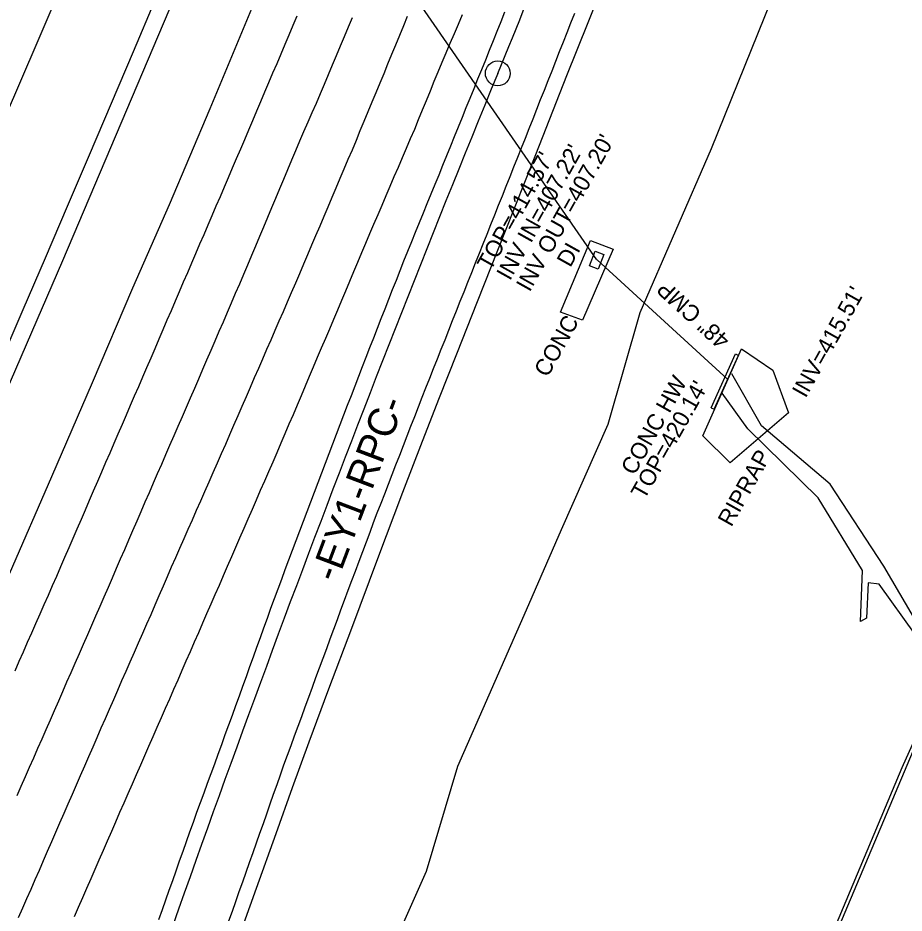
# Model space of a CAD drawing. Extents: x 2074109 to 2077820, y 741079 to 746031.
# Drawn here: x 2076109.6 to 2076324, y 744362.7 to 744579.2 of the extents above; entities that cross this region are included whole.
import ezdxf

# ---------------------------------------------------------------- set-up
doc = ezdxf.new("R2010")
doc.units = 0
for name, color, linetype in [('Exist Guardrail Cable Guide Rail', 7, 'Continuous'), ('Exist Horizontal Alignment', 7, 'Continuous'), ('Exist Horizontal Alignment Direction Label', 7, 'Continuous'), ('Exist Horizontal Alignment Point', 7, 'Continuous'), ('Exist Hydro Stream or Body of Water', 7, 'Continuous'), ('Exist Other Culture Area Outline', 7, 'Continuous'), ('Exist Other Culture Area Outline Text', 7, 'Continuous'), ('Exist Other Culture Fence Line', 7, 'Continuous'), ('Exist Right of Way Line', 7, 'Continuous'), ('Exist Roads EOP', 7, 'Continuous'), ('Exist Roads EOT', 7, 'Continuous'), ('Exist Structure Minor Drop Inlet', 7, 'Continuous'), ('Exist Structure Minor Drop Inlet Text', 7, 'Continuous'), ('Exist Structure Minor Drop Inlet Top Elevation', 7, 'Continuous'), ('Exist Structure Minor Head and End Wall', 7, 'Continuous'), ('Exist Structure Minor Head and End Wall Text', 7, 'Continuous'), ('Exist Structure Minor Paved Ditch or Gutter', 7, 'Continuous'), ('Exist Structure Minor Paved Ditch or Gutter Text', 7, 'Continuous'), ('Exist Structure Minor Pipes CMP 48 Inch', 7, 'Continuous'), ('Exist Structure Minor Pipes CMP 48 Inch Invert', 7, 'Continuous'), ('Exist Structure Minor Pipes CMP 48 Inch Text', 7, 'Continuous'), ('Exist Structure Minor Pipes RCP 48 Inch', 7, 'Continuous'), ('Exist Structure Minor Pipes RCP 48 Inch Invert', 7, 'Continuous'), ('Exist Vegetation Woods Line', 7, 'Continuous')]:
    doc.layers.add(name, color=color, linetype=linetype)

msp = doc.modelspace()

# ---------------------------------------------------------------- linework, layer by layer
at = {"layer": 'Exist Guardrail Cable Guide Rail'}
msp.add_lwpolyline([(2075948.31, 744139.02), (2075989.39, 744226.34), (2076023.39, 744300.35), (2076049.61, 744359.61), (2076088.84, 744447.64), (2076120.46, 744520.55), (2076157.81, 744608.48)], dxfattribs=at)
at = {"layer": 'Exist Horizontal Alignment'}
for centre, radius, start, end in [((2065746.77, 748969.72), 11283.45, 330.581241, 339.398504), ((2074798.58, 745361.18), 1469.76, 306.18995, 339.08912), ((2073514.74, 745680.24), 2931.09, 337.65302, 339.11117), ((2080198.26, 742932.72), 4295.13, 157.65302, 161.20687)]:
    msp.add_arc(centre, radius, start, end, dxfattribs=at)
at = {"layer": 'Exist Horizontal Alignment Point'}
msp.add_circle((2076225.7, 744565.79), 3, dxfattribs=at)
at = {"layer": 'Exist Hydro Stream or Body of Water'}
for points in [[(2076348.62, 744410.71), (2076339.51, 744424.32), (2076328.18, 744431.03), (2076319.08, 744446.57), (2076306.07, 744466.44), (2076289.52, 744480.55), (2076282.34, 744493.11)], [(2076346.15, 744403.27), (2076336.03, 744419.44), (2076326.7, 744429.95), (2076317.96, 744442.2), (2076315.32, 744442.55), (2076314.9, 744434.03), (2076313.43, 744433.22), (2076313.89, 744445.52), (2076303.19, 744463.13), (2076286.2, 744479.8), (2076279.94, 744488.44)]]:
    msp.add_lwpolyline(points, dxfattribs=at)
at = {"layer": 'Exist Other Culture Area Outline'}
msp.add_lwpolyline([(2076284.68, 744499.17), (2076292.21, 744494.01), (2076296.01, 744483.72), (2076281.9, 744471.55), (2076275.32, 744478.15), (2076284.68, 744499.17)], dxfattribs=at)
at = {"layer": 'Exist Other Culture Fence Line'}
msp.add_lwpolyline([(2076285, 744306.14), (2076323.53, 744397.86), (2076333.28, 744419.58), (2076361.69, 744487.16), (2076391.32, 744559.72), (2076419.13, 744627.3), (2076436.42, 744669.54), (2076463.74, 744738.04), (2076489.52, 744804), (2076512.75, 744864.04), (2076541.24, 744939.01), (2076542.2, 744941.58)], dxfattribs=at)
at = {"layer": 'Exist Right of Way Line'}
msp.add_line((2076399.34, 744575.95), (2076270.01, 744268.62), dxfattribs=at)
at = {"layer": 'Exist Roads EOP'}
for points in [[(2076301.38, 744917.71), (2076290.05, 744888.4), (2076279.13, 744860.68), (2076268.89, 744834.6), (2076259.62, 744810.96), (2076250.46, 744787.8), (2076239.27, 744760.09), (2076226.77, 744729.15), (2076214.82, 744699.23), (2076203.77, 744671.9), (2076194.71, 744649.77), (2076186.11, 744628.98), (2076176.93, 744607.21), (2076166.52, 744582.37), (2076156.08, 744557.21), (2076146.17, 744533.97), (2076137.36, 744513.8), (2076127.55, 744490.96), (2076117.74, 744468.19), (2076107.5, 744444.68), (2076097.57, 744422.1), (2076087.78, 744400.15), (2076077.87, 744377.58), (2076066.3, 744351.92)], [(2076017.34, 744351.57), (2076024.53, 744367.7), (2076032.16, 744384.78), (2076040.54, 744403.58), (2076049.71, 744424.28), (2076058.18, 744443.41), (2076065.39, 744459.74), (2076072.98, 744477.03), (2076081.56, 744496.75), (2076090.68, 744517.93), (2076100.09, 744540.01), (2076106.65, 744555.4), (2076114.28, 744573.21), (2076121.23, 744589.47), (2076128.09, 744605.72), (2076135.28, 744622.91), (2076143.19, 744641.95), (2076151.31, 744661.52), (2076159.11, 744680.25), (2076166.6, 744698.31), (2076173.8, 744715.85)], [(2076250.1, 744584.72), (2076242.34, 744565.18), (2076234.78, 744546.06), (2076227.33, 744527.2), (2076220.74, 744510.5), (2076215.72, 744497.89), (2076211.52, 744487.33), (2076207.39, 744476.76), (2076202.63, 744464.37), (2076196.58, 744448.34), (2076190.27, 744431.53), (2076184.73, 744416.8), (2076179.96, 744404), (2076175.98, 744393.01), (2076171.99, 744381.86), (2076167.22, 744368.58), (2076162.26, 744354.66)]]:
    msp.add_lwpolyline(points, dxfattribs=at)
at = {"layer": 'Exist Roads EOT'}
for points in [[(2076217.06, 744579.93), (2076216.08, 744577.63), (2076215.11, 744575.33), (2076214.13, 744573.03), (2076213.16, 744570.72), (2076212.18, 744568.42), (2076211.21, 744566.12), (2076210.25, 744563.81), (2076209.3, 744561.5), (2076208.36, 744559.18), (2076207.41, 744556.87), (2076206.47, 744554.55), (2076205.52, 744552.24), (2076204.54, 744549.94), (2076203.54, 744547.65), (2076202.55, 744545.35), (2076201.56, 744543.06), (2076200.57, 744540.76), (2076199.58, 744538.47), (2076198.58, 744536.17), (2076197.61, 744533.87), (2076196.64, 744531.57), (2076195.66, 744529.27), (2076194.69, 744526.96), (2076193.72, 744524.66), (2076192.75, 744522.36), (2076191.78, 744520.05), (2076190.8, 744517.75), (2076189.83, 744515.45), (2076188.86, 744513.14), (2076187.89, 744510.84), (2076186.92, 744508.54), (2076185.94, 744506.23), (2076184.96, 744503.93), (2076183.99, 744501.63), (2076183.01, 744499.33), (2076182.03, 744497.03), (2076181.06, 744494.73), (2076180.08, 744492.43), (2076179.1, 744490.13), (2076178.12, 744487.83), (2076177.15, 744485.53), (2076176.17, 744483.22), (2076175.19, 744480.92), (2076174.22, 744478.62), (2076173.24, 744476.32), (2076172.25, 744474.03), (2076171.25, 744471.74), (2076170.25, 744469.44), (2076169.25, 744467.15), (2076168.25, 744464.86), (2076167.25, 744462.57), (2076166.25, 744460.28), (2076165.25, 744457.99), (2076164.25, 744455.69), (2076163.25, 744453.4), (2076162.26, 744451.11), (2076161.26, 744448.82), (2076160.26, 744446.53), (2076159.26, 744444.24), (2076158.26, 744441.94), (2076157.26, 744439.65), (2076156.27, 744437.36), (2076155.27, 744435.07), (2076154.27, 744432.78), (2076153.27, 744430.48), (2076152.27, 744428.19), (2076151.27, 744425.9), (2076150.27, 744423.61), (2076149.27, 744421.32), (2076148.27, 744419.03), (2076147.26, 744416.74), (2076146.26, 744414.45), (2076145.26, 744412.16), (2076144.25, 744409.87), (2076143.25, 744407.58), (2076142.24, 744405.29), (2076141.24, 744403), (2076140.24, 744400.71), (2076139.24, 744398.42), (2076138.24, 744396.13), (2076137.24, 744393.84), (2076136.23, 744391.55), (2076135.23, 744389.26), (2076134.23, 744386.97), (2076133.23, 744384.68), (2076132.23, 744382.38), (2076131.23, 744380.09), (2076130.23, 744377.8), (2076129.23, 744375.51), (2076128.23, 744373.22), (2076127.23, 744370.93), (2076126.22, 744368.64), (2076125.22, 744366.35), (2076124.21, 744364.06), (2076123.21, 744361.77)], [(2076143.73, 744361.14), (2076144.56, 744363.5), (2076145.4, 744365.85), (2076146.23, 744368.21), (2076147.06, 744370.57), (2076147.9, 744372.92), (2076148.73, 744375.28), (2076149.57, 744377.64), (2076150.4, 744379.99), (2076151.23, 744382.35), (2076152.07, 744384.7), (2076152.93, 744387.05), (2076153.79, 744389.4), (2076154.64, 744391.75), (2076155.5, 744394.1), (2076156.36, 744396.45), (2076157.21, 744398.79), (2076158.07, 744401.14), (2076158.93, 744403.49), (2076159.79, 744405.84), (2076160.64, 744408.19), (2076161.5, 744410.54), (2076162.35, 744412.89), (2076163.19, 744415.24), (2076164.04, 744417.59), (2076164.89, 744419.94), (2076165.74, 744422.3), (2076166.59, 744424.65), (2076167.43, 744427), (2076168.28, 744429.35), (2076169.13, 744431.7), (2076169.98, 744434.05), (2076170.82, 744436.41), (2076171.67, 744438.76), (2076172.54, 744441.1), (2076173.42, 744443.44), (2076174.3, 744445.78), (2076175.18, 744448.12), (2076176.06, 744450.46), (2076176.94, 744452.8), (2076177.81, 744455.14), (2076178.69, 744457.48), (2076179.57, 744459.82), (2076180.45, 744462.17), (2076181.33, 744464.51), (2076182.22, 744466.84), (2076183.12, 744469.17), (2076184.01, 744471.51), (2076184.91, 744473.84), (2076185.8, 744476.18), (2076186.69, 744478.51), (2076187.59, 744480.85), (2076188.48, 744483.18), (2076189.38, 744485.52), (2076190.27, 744487.85), (2076191.16, 744490.19), (2076192.06, 744492.52), (2076192.95, 744494.85), (2076193.87, 744497.18), (2076194.78, 744499.51), (2076195.69, 744501.84), (2076196.6, 744504.17), (2076197.51, 744506.49), (2076198.42, 744508.82), (2076199.34, 744511.15), (2076200.25, 744513.48), (2076201.16, 744515.8), (2076202.07, 744518.13), (2076202.98, 744520.46), (2076203.92, 744522.78), (2076204.87, 744525.09), (2076205.81, 744527.41), (2076206.76, 744529.72), (2076207.71, 744532.03), (2076208.65, 744534.35), (2076209.6, 744536.66), (2076210.55, 744538.97), (2076211.5, 744541.29), (2076212.44, 744543.6), (2076213.38, 744545.92), (2076214.32, 744548.24), (2076215.26, 744550.55), (2076216.19, 744552.87), (2076217.13, 744555.19), (2076218.07, 744557.5), (2076219.01, 744559.82), (2076219.95, 744562.14), (2076220.89, 744564.46), (2076221.83, 744566.77), (2076222.77, 744569.09), (2076223.71, 744571.41), (2076224.64, 744573.72), (2076225.58, 744576.04), (2076226.5, 744578.36), (2076227.43, 744580.69)], [(2076244.23, 744580.29), (2076243.31, 744577.96), (2076242.4, 744575.64), (2076241.48, 744573.31), (2076240.57, 744570.98), (2076239.65, 744568.66), (2076238.73, 744566.33), (2076237.81, 744564.01), (2076236.89, 744561.68), (2076235.98, 744559.36), (2076235.06, 744557.03), (2076234.14, 744554.71), (2076233.22, 744552.38), (2076232.3, 744550.06), (2076231.37, 744547.73), (2076230.44, 744545.41), (2076229.52, 744543.09), (2076228.59, 744540.77), (2076227.66, 744538.45), (2076226.73, 744536.13), (2076225.8, 744533.81), (2076224.87, 744531.49), (2076223.95, 744529.16), (2076223.02, 744526.84), (2076222.09, 744524.52), (2076221.16, 744522.2), (2076220.23, 744519.88), (2076219.31, 744517.56), (2076218.38, 744515.23), (2076217.46, 744512.91), (2076216.54, 744510.59), (2076215.62, 744508.26), (2076214.69, 744505.94), (2076213.77, 744503.62), (2076212.85, 744501.29), (2076211.92, 744498.97), (2076211, 744496.65), (2076210.08, 744494.32), (2076209.16, 744492), (2076208.23, 744489.68), (2076207.32, 744487.35), (2076206.42, 744485.02), (2076205.51, 744482.69), (2076204.61, 744480.36), (2076203.7, 744478.03), (2076202.8, 744475.69), (2076201.9, 744473.36), (2076200.99, 744471.03), (2076200.09, 744468.7), (2076199.18, 744466.37), (2076198.28, 744464.04), (2076197.37, 744461.71), (2076196.47, 744459.38), (2076195.59, 744457.04), (2076194.71, 744454.7), (2076193.82, 744452.36), (2076192.94, 744450.02), (2076192.06, 744447.68), (2076191.18, 744445.34), (2076190.3, 744443.01), (2076189.41, 744440.67), (2076188.54, 744438.32), (2076187.68, 744435.98), (2076186.81, 744433.63), (2076185.95, 744431.28), (2076185.09, 744428.94), (2076184.23, 744426.59), (2076183.37, 744424.24), (2076182.5, 744421.9), (2076181.64, 744419.55), (2076180.78, 744417.2), (2076179.92, 744414.86), (2076179.06, 744412.51), (2076178.2, 744410.16), (2076177.34, 744407.82), (2076176.47, 744405.47), (2076175.61, 744403.12), (2076174.75, 744400.78), (2076173.89, 744398.43), (2076173.06, 744396.07), (2076172.23, 744393.71), (2076171.4, 744391.36), (2076170.57, 744389), (2076169.74, 744386.64), (2076168.91, 744384.28), (2076168.08, 744381.92), (2076167.25, 744379.56), (2076166.42, 744377.21), (2076165.58, 744374.85), (2076164.75, 744372.49), (2076163.92, 744370.14), (2076163.08, 744367.78), (2076162.25, 744365.42), (2076161.41, 744363.07), (2076160.58, 744360.71)], [(2076108.95, 744421.3), (2076109.96, 744423.59), (2076110.96, 744425.88), (2076111.97, 744428.17), (2076112.98, 744430.46), (2076113.99, 744432.74), (2076114.99, 744435.03), (2076116, 744437.32), (2076117.01, 744439.61), (2076118.01, 744441.9), (2076119.02, 744444.19), (2076120.01, 744446.48), (2076121, 744448.78), (2076121.99, 744451.07), (2076122.98, 744453.37), (2076123.98, 744455.66), (2076124.97, 744457.96), (2076125.96, 744460.25), (2076126.95, 744462.55), (2076127.94, 744464.84), (2076128.93, 744467.14), (2076129.92, 744469.43), (2076130.92, 744471.72), (2076131.91, 744474.02), (2076132.9, 744476.31), (2076133.89, 744478.61), (2076134.88, 744480.9), (2076135.87, 744483.2), (2076136.86, 744485.5), (2076137.85, 744487.79), (2076138.84, 744490.09), (2076139.83, 744492.38), (2076140.82, 744494.68), (2076141.81, 744496.98), (2076142.79, 744499.27), (2076143.78, 744501.57), (2076144.77, 744503.86), (2076145.76, 744506.16), (2076146.75, 744508.46), (2076147.74, 744510.75), (2076148.72, 744513.05), (2076149.71, 744515.35), (2076150.7, 744517.64), (2076151.68, 744519.94), (2076152.67, 744522.24), (2076153.65, 744524.54), (2076154.64, 744526.83), (2076155.63, 744529.13), (2076156.61, 744531.43), (2076157.6, 744533.72), (2076158.59, 744536.02), (2076159.57, 744538.32), (2076160.56, 744540.62), (2076161.54, 744542.91), (2076162.53, 744545.21), (2076163.52, 744547.51), (2076164.49, 744549.81), (2076165.47, 744552.11), (2076166.44, 744554.41), (2076167.42, 744556.71), (2076168.4, 744559.02), (2076169.37, 744561.32), (2076170.35, 744563.62), (2076171.32, 744565.92), (2076172.3, 744568.22), (2076173.28, 744570.52), (2076174.25, 744572.82), (2076175.23, 744575.13), (2076176.21, 744577.43), (2076177.18, 744579.73)], [(2076190.48, 744579.27), (2076189.52, 744576.97), (2076188.55, 744574.66), (2076187.58, 744572.36), (2076186.61, 744570.05), (2076185.64, 744567.75), (2076184.68, 744565.44), (2076183.71, 744563.14), (2076182.74, 744560.83), (2076181.75, 744558.54), (2076180.74, 744556.25), (2076179.72, 744553.96), (2076178.71, 744551.68), (2076177.74, 744549.38), (2076176.77, 744547.07), (2076175.81, 744544.76), (2076174.84, 744542.46), (2076173.88, 744540.15), (2076172.91, 744537.85), (2076171.95, 744535.54), (2076170.98, 744533.23), (2076170.02, 744530.93), (2076169.05, 744528.62), (2076168.09, 744526.32), (2076167.12, 744524.01), (2076166.14, 744521.71), (2076165.15, 744519.41), (2076164.17, 744517.12), (2076163.18, 744514.82), (2076162.19, 744512.52), (2076161.21, 744510.23), (2076160.22, 744507.93), (2076159.23, 744505.63), (2076158.24, 744503.34), (2076157.25, 744501.04), (2076156.26, 744498.74), (2076155.27, 744496.45), (2076154.29, 744494.15), (2076153.3, 744491.86), (2076152.31, 744489.56), (2076151.32, 744487.26), (2076150.32, 744484.97), (2076149.32, 744482.68), (2076148.31, 744480.39), (2076147.31, 744478.1), (2076146.31, 744475.81), (2076145.32, 744473.52), (2076144.33, 744471.22), (2076143.33, 744468.93), (2076142.34, 744466.64), (2076141.34, 744464.34), (2076140.35, 744462.05), (2076139.36, 744459.75), (2076138.36, 744457.46), (2076137.37, 744455.17), (2076136.38, 744452.87), (2076135.38, 744450.58), (2076134.39, 744448.28), (2076133.4, 744445.99), (2076132.41, 744443.69), (2076131.41, 744441.4), (2076130.41, 744439.11), (2076129.41, 744436.82), (2076128.41, 744434.53), (2076127.41, 744432.24), (2076126.41, 744429.95), (2076125.41, 744427.66), (2076124.41, 744425.36), (2076123.4, 744423.07), (2076122.4, 744420.78), (2076121.4, 744418.49), (2076120.4, 744416.2), (2076119.4, 744413.91), (2076118.4, 744411.62), (2076117.39, 744409.33), (2076116.39, 744407.04), (2076115.39, 744404.75), (2076114.38, 744402.47), (2076113.37, 744400.18), (2076112.36, 744397.89), (2076111.35, 744395.6), (2076110.35, 744393.31), (2076109.34, 744391.03)], [(2076203.81, 744579.59), (2076202.86, 744577.27), (2076201.91, 744574.96), (2076200.95, 744572.65), (2076200, 744570.34), (2076199.04, 744568.03), (2076198.09, 744565.72), (2076197.14, 744563.41), (2076196.18, 744561.1), (2076195.23, 744558.79), (2076194.27, 744556.48), (2076193.32, 744554.17), (2076192.36, 744551.86), (2076191.4, 744549.55), (2076190.44, 744547.24), (2076189.46, 744544.94), (2076188.49, 744542.64), (2076187.51, 744540.34), (2076186.53, 744538.04), (2076185.55, 744535.74), (2076184.58, 744533.44), (2076183.6, 744531.14), (2076182.62, 744528.83), (2076181.64, 744526.53), (2076180.66, 744524.23), (2076179.69, 744521.93), (2076178.71, 744519.63), (2076177.72, 744517.33), (2076176.73, 744515.04), (2076175.74, 744512.74), (2076174.75, 744510.45), (2076173.76, 744508.15), (2076172.76, 744505.86), (2076171.76, 744503.57), (2076170.77, 744501.28), (2076169.77, 744498.98), (2076168.78, 744496.69), (2076167.78, 744494.4), (2076166.78, 744492.11), (2076165.79, 744489.81), (2076164.79, 744487.52), (2076163.79, 744485.23), (2076162.8, 744482.93), (2076161.8, 744480.64), (2076160.8, 744478.35), (2076159.81, 744476.06), (2076158.81, 744473.76), (2076157.8, 744471.48), (2076156.8, 744469.19), (2076155.79, 744466.9), (2076154.78, 744464.61), (2076153.77, 744462.32), (2076152.76, 744460.04), (2076151.76, 744457.75), (2076150.75, 744455.46), (2076149.74, 744453.17), (2076148.73, 744450.89), (2076147.73, 744448.6), (2076146.72, 744446.31), (2076145.72, 744444.02), (2076144.72, 744441.73), (2076143.73, 744439.43), (2076142.73, 744437.14), (2076141.73, 744434.85), (2076140.73, 744432.56), (2076139.73, 744430.27), (2076138.72, 744427.98), (2076137.72, 744425.69), (2076136.72, 744423.4), (2076135.71, 744421.11), (2076134.71, 744418.82), (2076133.71, 744416.53), (2076132.7, 744414.24), (2076131.7, 744411.95), (2076130.7, 744409.66), (2076129.7, 744407.37), (2076128.7, 744405.08), (2076127.7, 744402.78), (2076126.71, 744400.49), (2076125.71, 744398.2), (2076124.71, 744395.91), (2076123.71, 744393.62), (2076122.71, 744391.32), (2076121.71, 744389.03), (2076120.71, 744386.74), (2076119.71, 744384.45), (2076118.72, 744382.16), (2076117.72, 744379.87), (2076116.72, 744377.57), (2076115.72, 744375.28), (2076114.72, 744372.99), (2076113.72, 744370.7), (2076112.72, 744368.41), (2076111.71, 744366.12), (2076110.7, 744363.84), (2076109.68, 744361.55)]]:
    msp.add_lwpolyline(points, dxfattribs=at)
at = {"layer": 'Exist Structure Minor Drop Inlet'}
msp.add_lwpolyline([(2076247.9, 744519.2), (2076249.29, 744522.77), (2076251.35, 744521.98), (2076249.97, 744518.41)], close=True, dxfattribs=at)
at = {"layer": 'Exist Structure Minor Head and End Wall'}
for points in [[(2076277.28, 744484.92), (2076283.21, 744497.92), (2076283.94, 744497.59)], [(2076277.28, 744484.92), (2076278.01, 744484.59), (2076283.94, 744497.59)]]:
    msp.add_lwpolyline(points, dxfattribs=at)
at = {"layer": 'Exist Structure Minor Paved Ditch or Gutter'}
msp.add_lwpolyline([(2076240.86, 744508.02), (2076248.15, 744525.34), (2076253.63, 744523.27), (2076246.18, 744506.06), (2076240.86, 744508.02)], dxfattribs=at)
at = {"layer": 'Exist Structure Minor Pipes CMP 48 Inch'}
msp.add_line((2076281.38, 744491.73), (2076249.71, 744520.69), dxfattribs=at)
at = {"layer": 'Exist Structure Minor Pipes RCP 48 Inch'}
msp.add_line((2076249.68, 744520.7), (2076166.6, 744640.93), dxfattribs=at)
at = {"layer": 'Exist Vegetation Woods Line'}
for points in [[(2076277.39, 744547.61), (2076304.88, 744615.77), (2076311.59, 744640.07), (2076328.48, 744676.05), (2076334.39, 744699.16), (2076347.29, 744742.19), (2076362.36, 744774.71), (2076373.83, 744800.55), (2076388.5, 744841.52), (2076397.34, 744862.67), (2076406.52, 744897.73), (2076411.55, 744913.31), (2076426.2, 744955.64), (2076435.73, 744978.8)], [(2076107.28, 744074.73), (2076130.2, 744157.92), (2076143.01, 744194.51), (2076153.86, 744227.89), (2076188.27, 744291.43), (2076195.28, 744310.48), (2076193.39, 744322.38), (2076193.24, 744336.15), (2076200.38, 744354.66), (2076208.43, 744372.83), (2076216.01, 744398.24), (2076232.65, 744436.02), (2076241.14, 744455.42), (2076252.42, 744480.93), (2076260.13, 744507.93), (2076277.39, 744547.61)]]:
    msp.add_lwpolyline(points, dxfattribs=at)

# ---------------------------------------------------------------- texts
at = {"layer": 'Exist Horizontal Alignment Direction Label'}
msp.add_text('-EY1-RPC-', height=7, rotation=69.2373, dxfattribs=at).set_placement((2076186.76, 744442.38))
at = {"layer": 'Exist Other Culture Area Outline Text'}
msp.add_text('RIPRAP', height=4, rotation=60.742, dxfattribs=at).set_placement((2076282.18, 744455.9))
at = {"layer": 'Exist Structure Minor Drop Inlet Text'}
msp.add_text('DI', height=4, rotation=60.7411, dxfattribs=at).set_placement((2076243.23, 744518.66))
at = {"layer": 'Exist Structure Minor Drop Inlet Top Elevation'}
msp.add_text("TOP=414.57'", height=4, rotation=60.7411, dxfattribs=at).set_placement((2076223.95, 744517.82))
at = {"layer": 'Exist Structure Minor Head and End Wall Text'}
for s, p in [('CONC HW', (2076258.74, 744468.36)), ("TOP=420.14'", (2076261.16, 744462.48))]:
    msp.add_text(s, height=4, rotation=60.5812, dxfattribs=at).set_placement(p)
at = {"layer": 'Exist Structure Minor Paved Ditch or Gutter Text'}
msp.add_text('CONC', height=4, rotation=60.742, dxfattribs=at).set_placement((2076237.74, 744492.07))
at = {"layer": 'Exist Structure Minor Pipes CMP 48 Inch Invert'}
for s, p in [("INV IN=407.22'", (2076228.63, 744515.47)), ("INV=415.51'", (2076300.15, 744487.08))]:
    msp.add_text(s, height=4, rotation=60.7411, dxfattribs=at).set_placement(p)
at = {"layer": 'Exist Structure Minor Pipes CMP 48 Inch Text'}
msp.add_text('48" CMP', height=4, rotation=137.5624, dxfattribs=at).set_placement((2076282.14, 744501.67))
at = {"layer": 'Exist Structure Minor Pipes RCP 48 Inch Invert'}
msp.add_text("INV OUT=407.20'", height=4, rotation=60.7411, dxfattribs=at).set_placement((2076233.4, 744512.73))

doc.saveas('drawing.dxf')
